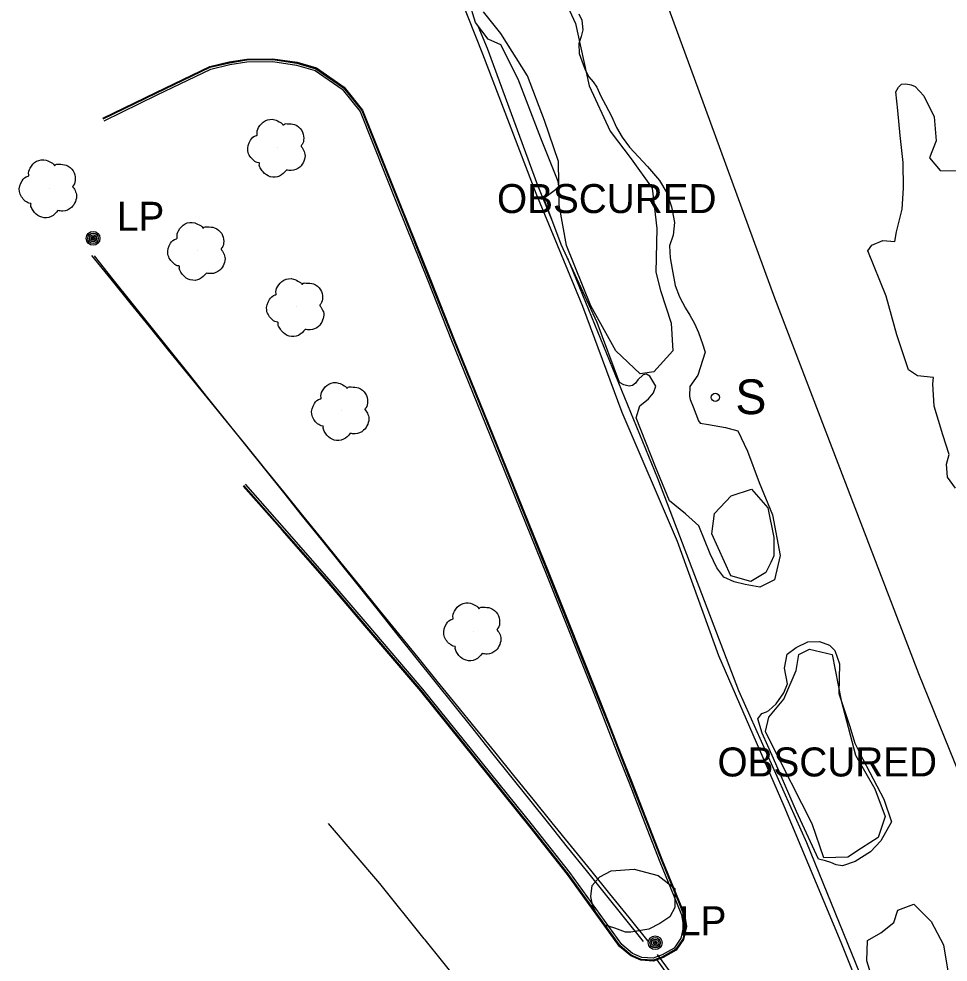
# Model space of a CAD drawing. Extents: x 368532 to 392481, y 10654822 to 10676899.
# Drawn here: x 375871.1 to 376031.5, y 10665478.9 to 10665641.6 of the extents above; entities that cross this region are included whole.
import ezdxf

# ---------------------------------------------------------------- set-up
doc = ezdxf.new("R2010")
doc.units = 0
for name, color, linetype in [('p_Catenary', 7, 'Continuous'), ('p_dtm obscured area', 7, 'Continuous'), ('p_railroad rr control', 7, 'Continuous'), ('p_road - paved curb', 7, 'Continuous'), ('p_structure fence', 7, 'Continuous'), ('p_structure sign', 7, 'Continuous'), ('p_utility general pole', 7, 'Continuous'), ('p_veg tree', 7, 'Continuous'), ('p_veg woods', 7, 'Continuous')]:
    doc.layers.add(name, color=color, linetype=linetype)

msp = doc.modelspace()

# ---------------------------------------------------------------- linework, layer by layer
at = {"layer": 'p_Catenary'}
for points in [[(375979.77, 10665482.54), (375976.46, 10665486.62), (375973.15, 10665490.7), (375969.84, 10665494.78), (375966.53, 10665498.86), (375963.21, 10665502.93), (375959.9, 10665507.01), (375956.59, 10665511.09), (375953.28, 10665515.17), (375949.97, 10665519.25), (375946.66, 10665523.32), (375943.35, 10665527.4), (375940.03, 10665531.48), (375936.72, 10665535.56), (375933.41, 10665539.64), (375930.1, 10665543.72), (375926.79, 10665547.79), (375923.48, 10665551.87), (375920.16, 10665555.95), (375916.85, 10665560.03), (375913.54, 10665564.11), (375910.23, 10665568.19), (375906.92, 10665572.26), (375903.61, 10665576.34), (375900.3, 10665580.42), (375896.98, 10665584.5), (375893.67, 10665588.58), (375890.36, 10665592.65), (375887.05, 10665596.73), (375883.74, 10665600.81)], [(375884.11, 10665600.74), (375887.38, 10665596.66), (375890.65, 10665592.58), (375893.92, 10665588.5), (375897.18, 10665584.42), (375900.45, 10665580.34), (375903.72, 10665576.26), (375906.99, 10665572.18), (375910.26, 10665568.11), (375913.52, 10665564.03), (375916.79, 10665559.95), (375920.06, 10665555.87), (375923.33, 10665551.79), (375926.59, 10665547.71), (375929.86, 10665543.63), (375933.13, 10665539.56), (375936.4, 10665535.48), (375939.66, 10665531.4), (375942.93, 10665527.32), (375946.2, 10665523.24), (375949.47, 10665519.16), (375952.73, 10665515.08), (375956, 10665511), (375959.27, 10665506.93), (375962.54, 10665502.85), (375965.8, 10665498.77), (375969.07, 10665494.69), (375972.34, 10665490.61), (375975.61, 10665486.53), (375978.87, 10665482.45)], [(376032.09, 10665408.28), (376029.11, 10665412.45), (376026.12, 10665416.63), (376023.13, 10665420.81), (376020.14, 10665424.98), (376017.16, 10665429.16), (376014.17, 10665433.34), (376011.18, 10665437.51), (376008.2, 10665441.69), (376005.21, 10665445.87), (376002.22, 10665450.04), (375999.24, 10665454.22), (375996.25, 10665458.4), (375993.26, 10665462.58), (375990.28, 10665466.75), (375987.29, 10665470.93), (375984.3, 10665475.11), (375981.32, 10665479.28)], [(375981.33, 10665480.24), (375983.54, 10665477.15), (375985.76, 10665474.06), (375987.97, 10665470.96), (375990.19, 10665467.87), (375992.4, 10665464.77), (375994.62, 10665461.68), (375996.84, 10665458.58), (375999.05, 10665455.49), (376001.27, 10665452.4), (376003.48, 10665449.3), (376005.7, 10665446.21), (376007.91, 10665443.11), (376010.13, 10665440.02), (376012.34, 10665436.92), (376014.56, 10665433.83), (376016.78, 10665430.74), (376018.99, 10665427.64), (376021.21, 10665424.55), (376038.5, 10665399.92), (376046.15, 10665389.4), (376069.37, 10665357.5)]]:
    msp.add_lwpolyline(points, dxfattribs=at)
at = {"layer": 'p_dtm obscured area'}
for points in [[(375967.82, 10665642.47), (375968.3, 10665641.43), (375968.47, 10665639.74), (375968.17, 10665638.58), (375967.79, 10665637.38), (375967.83, 10665635.63), (375968.31, 10665634.38), (375968.9, 10665632.81), (375969.53, 10665631.61), (375970.24, 10665630.76), (375970.89, 10665629.84), (375971.59, 10665628.27), (375972.41, 10665626.81), (375973.44, 10665624.83), (375974.31, 10665622.9), (375975.28, 10665621.24), (375976.53, 10665619.51), (375979.66, 10665616.15), (375981.73, 10665613.74), (375983.01, 10665611.63), (375983.77, 10665609.22), (375984.3, 10665606.51), (375984.1, 10665604.31), (375983.47, 10665602.49), (375983.58, 10665600.42), (375983.93, 10665598.47), (375984.44, 10665595.66), (375985.14, 10665593.65), (375986.2, 10665591.75), (375986.97, 10665590.49), (375987.73, 10665589.05), (375988.43, 10665587.51), (375989.15, 10665585.58), (375989.58, 10665584.12), (375988.31, 10665580.14), (375986.95, 10665578.23), (375986.89, 10665576.54), (375987.02, 10665575.97), (375987.55, 10665574.71), (375988.01, 10665573.52), (375988.43, 10665572.31), (375988.74, 10665571.87), (375990.2, 10665571.67), (375993.09, 10665571.11), (375995.22, 10665570.54), (375996.91, 10665567.04), (375998.93, 10665561.66), (376001.21, 10665556.05), (376002.57, 10665549.04), (376001.54, 10665544.88), (375999.04, 10665543.61), (375996.52, 10665544.08), (375994.63, 10665544.5), (375992.8, 10665545.32), (375991.63, 10665546.94), (375990.49, 10665549.32), (375988.49, 10665554.2), (375986.18, 10665556.22), (375983.42, 10665558.49), (375981.02, 10665564.35), (375977.7, 10665572.8), (375978.32, 10665574.87), (375979.83, 10665576.08), (375980.68, 10665577.12), (375981.06, 10665578.29), (375980.05, 10665580.02), (375979.46, 10665580.35), (375978.88, 10665580.2), (375977.99, 10665579.38), (375977.6, 10665578.79), (375977.03, 10665578.38), (375976.47, 10665578.25), (375975.54, 10665578.51), (375974.82, 10665578.88), (375970.96, 10665589.24), (375964.77, 10665602.69), (375961.74, 10665610.68), (375963.05, 10665611.65), (375963.77, 10665612.18), (375964.34, 10665612.78), (375964.25, 10665613.58), (375961.21, 10665621.05), (375957.31, 10665631.2), (375954.31, 10665637.17), (375952.16, 10665638.15), (375949.94, 10665640.99), (375948.87, 10665644.56)], [(376032.83, 10665560.67), (376031.45, 10665562.59), (376031.23, 10665564.83), (376031.7, 10665566.47), (376030.64, 10665569.85), (376029.14, 10665574.81), (376028.92, 10665578.66), (376029.02, 10665579.75), (376026.24, 10665580.03), (376024.69, 10665581.06), (376022.67, 10665587.14), (376020.85, 10665593.8), (376017.69, 10665601.62), (376018.36, 10665602.61), (376020.26, 10665603.41), (376022.32, 10665603.25), (376022.62, 10665604.91), (376023.58, 10665608.83), (376023.84, 10665612.43), (376023.78, 10665616.83), (376023.24, 10665621.5), (376022.85, 10665625.8), (376022.5, 10665629.05), (376022.98, 10665629.86), (376023.5, 10665630.34), (376024.22, 10665630.42), (376025.16, 10665630.23), (376025.82, 10665629.96), (376027.35, 10665628.35), (376029.13, 10665624.72), (376029.47, 10665620.59), (376028.33, 10665617.67), (376030.16, 10665615.46), (376032.97, 10665615.44)]]:
    msp.add_lwpolyline(points, dxfattribs=at)
msp.add_lwpolyline([(376000.58, 10665522.32), (376001.85, 10665523.46), (376003.15, 10665525.35), (376003.8, 10665526.93), (376003.29, 10665529.64), (376003.76, 10665532.05), (376005.28, 10665533.17), (376007.32, 10665534.19), (376009.34, 10665534.24), (376011.07, 10665533.6), (376011.96, 10665532.65), (376012.77, 10665530.38), (376012.67, 10665525.23), (376014.53, 10665519.73), (376015.41, 10665516.66), (376016.8, 10665513.91), (376020.45, 10665507), (376021.77, 10665503.09), (376019.9, 10665499.83), (376018.12, 10665497.93), (376015.48, 10665496.25), (376013.31, 10665495.5), (376012.23, 10665495.68), (376011.3, 10665496.09), (376010.38, 10665496.39), (376009.19, 10665496.67), (376005.39, 10665504.89), (376001.38, 10665514.06), (375999.42, 10665518.4), (375998.69, 10665520.9), (375999.38, 10665521.82), (376000.17, 10665522.08)], close=True, dxfattribs=at)
at = {"layer": 'p_railroad rr control'}
msp.add_lwpolyline([(376054.62, 10665459.24), (376041.47, 10665491.59), (376026.47, 10665528.64), (376013.6, 10665562.21), (376001.63, 10665593.42), (375987.73, 10665631.33), (375975.71, 10665664.1), (375963.8, 10665698.27), (375947.67, 10665745.56), (375935.18, 10665783.03), (375921.98, 10665823.72), (375912.71, 10665852.51)], dxfattribs=at)
at = {"layer": 'p_road - paved curb'}
for p, q in [((375942.31, 10665658.06), (375951.14, 10665635.6)), ((375951.14, 10665635.6), (375960.37, 10665611.58)), ((375904.12, 10665633.44), (375907.46, 10665634.22)), ((375904.17, 10665633.3), (375907.49, 10665634.07)), ((375904.29, 10665632.97), (375907.56, 10665633.73)), ((375907.46, 10665634.22), (375910.47, 10665634.69)), ((375907.49, 10665634.07), (375910.48, 10665634.54)), ((375907.56, 10665633.73), (375910.51, 10665634.19)), ((375910.47, 10665634.69), (375914.98, 10665634.76)), ((375910.48, 10665634.54), (375914.97, 10665634.61)), ((375910.51, 10665634.19), (375914.95, 10665634.26)), ((375914.95, 10665634.26), (375919.06, 10665633.67)), ((375914.97, 10665634.61), (375919.14, 10665634.01)), ((375914.98, 10665634.76), (375919.17, 10665634.16)), ((375919.06, 10665633.67), (375922.27, 10665632.7)), ((375919.14, 10665634.01), (375922.42, 10665633.02)), ((375919.17, 10665634.16), (375922.49, 10665633.16)), ((375894.78, 10665628.95), (375904.12, 10665633.44)), ((375894.85, 10665628.81), (375904.17, 10665633.3)), ((375895, 10665628.5), (375904.29, 10665632.97)), ((375922.27, 10665632.7), (375926.95, 10665629.48)), ((375922.42, 10665633.02), (375927.19, 10665629.74)), ((375922.49, 10665633.16), (375927.29, 10665629.85)), ((375885.61, 10665624.51), (375894.78, 10665628.95)), ((375885.68, 10665624.37), (375894.85, 10665628.81)), ((375926.95, 10665629.48), (375930.02, 10665625.65)), ((375927.19, 10665629.74), (375930.33, 10665625.82)), ((375927.29, 10665629.85), (375930.46, 10665625.9)), ((375885.83, 10665624.06), (375895, 10665628.5)), ((375930.02, 10665625.65), (375936.57, 10665609.31)), ((375930.33, 10665625.82), (375936.89, 10665609.44)), ((375930.46, 10665625.9), (375937.03, 10665609.5)), ((375960.37, 10665611.58), (375968.41, 10665592.09)), ((375936.57, 10665609.31), (375941.71, 10665596.48)), ((375936.89, 10665609.44), (375942.03, 10665596.61)), ((375937.03, 10665609.5), (375942.17, 10665596.67)), ((375941.71, 10665596.48), (375945.84, 10665586.14)), ((375942.03, 10665596.61), (375946.16, 10665586.27)), ((375942.17, 10665596.67), (375946.3, 10665586.33)), ((375968.41, 10665592.09), (375975.19, 10665573.81)), ((375945.84, 10665586.14), (375953.2, 10665568.01)), ((375946.16, 10665586.27), (375953.52, 10665568.14)), ((375946.3, 10665586.33), (375953.66, 10665568.2)), ((375975.19, 10665573.81), (375984.74, 10665551.55)), ((375953.2, 10665568.01), (375962.14, 10665545.89)), ((375953.52, 10665568.14), (375962.46, 10665546.02)), ((375953.66, 10665568.2), (375962.6, 10665546.08)), ((375916.58, 10665553.4), (375909.86, 10665561.04)), ((375916.69, 10665553.5), (375909.97, 10665561.14)), ((375916.96, 10665553.73), (375910.24, 10665561.37)), ((375924.33, 10665544.56), (375916.58, 10665553.4)), ((375924.44, 10665544.66), (375916.69, 10665553.5)), ((375924.71, 10665544.89), (375916.96, 10665553.73)), ((375984.74, 10665551.55), (375991.92, 10665531.83)), ((375962.14, 10665545.89), (375971.06, 10665523.58)), ((375962.46, 10665546.02), (375971.38, 10665523.7)), ((375962.6, 10665546.08), (375971.52, 10665523.76)), ((375930.85, 10665536.94), (375924.33, 10665544.56)), ((375930.96, 10665537.04), (375924.44, 10665544.66)), ((375931.23, 10665537.26), (375924.71, 10665544.89)), ((375940.49, 10665525.65), (375930.85, 10665536.94)), ((375940.61, 10665525.75), (375930.96, 10665537.04)), ((375940.87, 10665525.97), (375931.23, 10665537.26)), ((375991.92, 10665531.83), (376003.17, 10665505.85)), ((375959.39, 10665502.22), (375940.49, 10665525.65)), ((375959.51, 10665502.31), (375940.61, 10665525.75)), ((375959.78, 10665502.53), (375940.87, 10665525.97)), ((375971.06, 10665523.58), (375972.86, 10665519.01)), ((375971.38, 10665523.7), (375973.19, 10665519.14)), ((375971.52, 10665523.76), (375973.33, 10665519.19)), ((375972.86, 10665519.01), (375974.54, 10665514.7)), ((375973.19, 10665519.14), (375974.87, 10665514.83)), ((375973.33, 10665519.19), (375975.01, 10665514.88)), ((375974.87, 10665514.83), (375976.79, 10665509.97)), ((375975.01, 10665514.88), (375976.93, 10665510.02)), ((375974.54, 10665514.7), (375976.46, 10665509.84)), ((375976.79, 10665509.97), (375979.46, 10665503.1)), ((375976.93, 10665510.02), (375979.6, 10665503.15)), ((375976.46, 10665509.84), (375979.13, 10665502.97)), ((376003.17, 10665505.85), (376013.01, 10665482.36)), ((375933.43, 10665492.45), (375924.58, 10665502.82)), ((375965.83, 10665494.05), (375959.39, 10665502.22)), ((375965.95, 10665494.14), (375959.51, 10665502.31)), ((375966.23, 10665494.35), (375959.78, 10665502.53)), ((375979.13, 10665502.97), (375981.79, 10665496.2)), ((375979.46, 10665503.1), (375982.11, 10665496.33)), ((375979.6, 10665503.15), (375982.25, 10665496.39)), ((375981.79, 10665496.2), (375984.65, 10665489.18)), ((375982.11, 10665496.33), (375984.97, 10665489.31)), ((375982.25, 10665496.39), (375985.11, 10665489.37)), ((375974.82, 10665481.62), (375965.83, 10665494.05)), ((375974.93, 10665481.72), (375965.95, 10665494.14)), ((375975.19, 10665481.96), (375966.23, 10665494.35)), ((375941.07, 10665482.95), (375933.43, 10665492.45)), ((375984.65, 10665489.18), (375985.53, 10665487.04)), ((375984.97, 10665489.31), (375985.87, 10665487.14)), ((375985.11, 10665489.37), (375986.01, 10665487.18)), ((375986.01, 10665487.18), (375986.39, 10665485.06)), ((375985.53, 10665487.04), (375985.88, 10665485.07)), ((375985.87, 10665487.14), (375986.24, 10665485.06)), ((375985.88, 10665485.07), (375985.39, 10665483.03)), ((375986.24, 10665485.06), (375985.72, 10665482.88)), ((375986.39, 10665485.06), (375985.86, 10665482.82)), ((375941.24, 10665482.77), (375941.07, 10665482.95)), ((375950.69, 10665471.11), (375941.24, 10665482.77)), ((375985.39, 10665483.03), (375984.24, 10665481.34)), ((375985.72, 10665482.88), (375984.49, 10665481.07)), ((375985.86, 10665482.82), (375984.59, 10665480.96)), ((376013.01, 10665482.36), (376021.86, 10665460.42)), ((375976.76, 10665479.99), (375974.82, 10665481.62)), ((375976.84, 10665480.12), (375974.93, 10665481.72)), ((375977.03, 10665480.42), (375975.19, 10665481.96)), ((375984.24, 10665481.34), (375982.15, 10665480.14)), ((375984.49, 10665481.07), (375982.3, 10665479.83)), ((375984.59, 10665480.96), (375982.36, 10665479.69)), ((375978.52, 10665479.23), (375976.76, 10665479.99)), ((375978.56, 10665479.38), (375976.84, 10665480.12)), ((375978.64, 10665479.72), (375977.03, 10665480.42)), ((375980.68, 10665479.07), (375978.52, 10665479.23)), ((375980.66, 10665479.22), (375978.56, 10665479.38)), ((375980.61, 10665479.58), (375978.64, 10665479.72)), ((375982.15, 10665480.14), (375980.61, 10665479.58)), ((375982.3, 10665479.83), (375980.66, 10665479.22)), ((375982.36, 10665479.69), (375980.68, 10665479.07))]:
    msp.add_line(p, q, dxfattribs=at)
at = {"layer": 'p_structure fence'}
for p, q in [((375952.02, 10665636.51), (375950.41, 10665640.39)), ((375960.73, 10665612.86), (375952.02, 10665636.51)), ((375963.18, 10665606.87), (375960.73, 10665612.86)), ((375981.41, 10665562.33), (375965.88, 10665600.27)), ((375995.42, 10665525.7), (375981.41, 10665562.33)), ((376007.17, 10665499.48), (375995.42, 10665525.7)), ((376024.59, 10665456.52), (376007.17, 10665499.48))]:
    msp.add_line(p, q, dxfattribs=at)
at = {"layer": 'p_structure sign'}
msp.add_circle((375991.36, 10665576.34), 0.713, dxfattribs=at)
at = {"layer": 'p_utility general pole'}
for centre, radius in [((375883.94, 10665603.77), 1.19), ((375883.94, 10665603.77), 0.901), ((375883.94, 10665603.77), 0.608), ((375883.94, 10665603.77), 0.337), ((375883.94, 10665603.77), 0.12), ((375980.97, 10665482.25), 1.19), ((375980.97, 10665482.25), 0.901), ((375980.97, 10665482.25), 0.608), ((375980.97, 10665482.25), 0.337), ((375980.97, 10665482.25), 0.12)]:
    msp.add_circle(centre, radius, dxfattribs=at)
at = {"layer": 'p_veg tree'}
for p, q in [((375915.79, 10665619.43), (375915.79, 10665619.43)), ((375876.35, 10665612.44), (375876.35, 10665612.44)), ((375901.98, 10665601.64), (375901.98, 10665601.64)), ((375919.03, 10665591.94), (375919.03, 10665591.94)), ((375926.81, 10665574.01), (375926.81, 10665574.01)), ((375949.6, 10665536.02), (375949.6, 10665536.02))]:
    msp.add_line(p, q, dxfattribs=at)
for points in [[(375917.31, 10665615.55), (375916.14, 10665614.52), (375914.54, 10665614.39), (375913.28, 10665615.22), (375912.8, 10665615.92), (375912.65, 10665616.61), (375912.65, 10665616.76), (375912.55, 10665616.79), (375911.68, 10665617.19), (375910.67, 10665618.84), (375911.13, 10665620.69), (375912.15, 10665621.5), (375912.29, 10665621.56), (375912.28, 10665621.68), (375912.51, 10665622.87), (375913.63, 10665624.04), (375915.29, 10665624.23), (375916.27, 10665623.76), (375916.68, 10665623.39), (375916.75, 10665623.3), (375916.82, 10665623.37), (375917.47, 10665623.55), (375918.74, 10665623.38), (375919.95, 10665622.38), (375920.3, 10665621.03), (375920.01, 10665619.93), (375919.86, 10665619.71), (375919.85, 10665619.64), (375919.89, 10665619.59), (375920.15, 10665619.22), (375920.51, 10665618.31), (375920.32, 10665617.11), (375919.63, 10665616.06), (375918.14, 10665615.47), (375917.29, 10665615.54)], [(375877.87, 10665608.57), (375876.71, 10665607.53), (375875.1, 10665607.4), (375873.85, 10665608.23), (375873.37, 10665608.94), (375873.21, 10665609.62), (375873.22, 10665609.77), (375873.11, 10665609.8), (375872.24, 10665610.21), (375871.23, 10665611.85), (375871.69, 10665613.71), (375872.72, 10665614.52), (375872.85, 10665614.57), (375872.84, 10665614.7), (375873.08, 10665615.89), (375874.19, 10665617.06), (375875.85, 10665617.24), (375876.84, 10665616.78), (375877.25, 10665616.41), (375877.31, 10665616.31), (375877.39, 10665616.39), (375878.03, 10665616.56), (375879.3, 10665616.4), (375880.51, 10665615.39), (375880.87, 10665614.05), (375880.57, 10665612.95), (375880.42, 10665612.73), (375880.41, 10665612.66), (375880.45, 10665612.61), (375880.71, 10665612.24), (375881.07, 10665611.33), (375880.89, 10665610.13), (375880.19, 10665609.08), (375878.71, 10665608.48), (375877.85, 10665608.56)], [(375903.5, 10665597.76), (375902.33, 10665596.73), (375900.73, 10665596.6), (375899.47, 10665597.43), (375898.99, 10665598.14), (375898.84, 10665598.82), (375898.85, 10665598.97), (375898.74, 10665599), (375897.87, 10665599.41), (375896.86, 10665601.05), (375897.32, 10665602.91), (375898.34, 10665603.71), (375898.48, 10665603.77), (375898.47, 10665603.89), (375898.7, 10665605.09), (375899.82, 10665606.26), (375901.48, 10665606.44), (375902.47, 10665605.98), (375902.87, 10665605.61), (375902.94, 10665605.51), (375903.01, 10665605.59), (375903.66, 10665605.76), (375904.93, 10665605.6), (375906.14, 10665604.59), (375906.49, 10665603.25), (375906.2, 10665602.15), (375906.05, 10665601.93), (375906.04, 10665601.86), (375906.08, 10665601.81), (375906.34, 10665601.43), (375906.7, 10665600.53), (375906.52, 10665599.33), (375905.82, 10665598.28), (375904.33, 10665597.68), (375903.48, 10665597.76)], [(375920.55, 10665588.06), (375919.39, 10665587.03), (375917.78, 10665586.9), (375916.53, 10665587.73), (375916.05, 10665588.44), (375915.89, 10665589.12), (375915.9, 10665589.27), (375915.79, 10665589.3), (375914.92, 10665589.71), (375913.91, 10665591.35), (375914.37, 10665593.21), (375915.4, 10665594.01), (375915.53, 10665594.07), (375915.52, 10665594.19), (375915.76, 10665595.39), (375916.87, 10665596.55), (375918.53, 10665596.74), (375919.52, 10665596.27), (375919.93, 10665595.91), (375919.99, 10665595.81), (375920.07, 10665595.89), (375920.71, 10665596.06), (375921.98, 10665595.9), (375923.19, 10665594.89), (375923.55, 10665593.55), (375923.25, 10665592.45), (375923.1, 10665592.23), (375923.09, 10665592.16), (375923.13, 10665592.11), (375923.39, 10665591.73), (375923.75, 10665590.83), (375923.57, 10665589.63), (375922.87, 10665588.58), (375921.39, 10665587.98), (375920.53, 10665588.06)], [(375928.33, 10665570.14), (375927.17, 10665569.1), (375925.56, 10665568.97), (375924.31, 10665569.8), (375923.83, 10665570.51), (375923.68, 10665571.19), (375923.68, 10665571.34), (375923.57, 10665571.37), (375922.7, 10665571.78), (375921.69, 10665573.42), (375922.15, 10665575.28), (375923.18, 10665576.09), (375923.31, 10665576.14), (375923.3, 10665576.27), (375923.54, 10665577.46), (375924.65, 10665578.63), (375926.31, 10665578.81), (375927.3, 10665578.35), (375927.71, 10665577.98), (375927.77, 10665577.89), (375927.85, 10665577.96), (375928.49, 10665578.13), (375929.76, 10665577.97), (375930.97, 10665576.96), (375931.33, 10665575.62), (375931.03, 10665574.52), (375930.88, 10665574.3), (375930.88, 10665574.23), (375930.91, 10665574.18), (375931.17, 10665573.81), (375931.53, 10665572.9), (375931.35, 10665571.7), (375930.65, 10665570.65), (375929.17, 10665570.05), (375928.31, 10665570.13)], [(375951.12, 10665532.14), (375949.96, 10665531.11), (375948.35, 10665530.98), (375947.1, 10665531.81), (375946.62, 10665532.51), (375946.47, 10665533.2), (375946.47, 10665533.35), (375946.36, 10665533.38), (375945.5, 10665533.79), (375944.48, 10665535.43), (375944.95, 10665537.29), (375945.97, 10665538.09), (375946.11, 10665538.15), (375946.1, 10665538.27), (375946.33, 10665539.47), (375947.45, 10665540.63), (375949.11, 10665540.82), (375950.09, 10665540.35), (375950.5, 10665539.99), (375950.56, 10665539.89), (375950.64, 10665539.96), (375951.29, 10665540.14), (375952.56, 10665539.98), (375953.76, 10665538.97), (375954.12, 10665537.62), (375953.82, 10665536.53), (375953.67, 10665536.31), (375953.67, 10665536.24), (375953.7, 10665536.18), (375953.96, 10665535.81), (375954.33, 10665534.91), (375954.14, 10665533.71), (375953.45, 10665532.65), (375951.96, 10665532.06), (375951.1, 10665532.13)]]:
    msp.add_spline(points, degree=3, dxfattribs=at)
at = {"layer": 'p_veg woods'}
for points in [[(375962.92, 10665650.26), (375967.23, 10665640.82), (375969.59, 10665630.09), (375973.22, 10665622.23), (375976.81, 10665617.48), (375980.47, 10665612.4), (375981.24, 10665605.45), (375981.11, 10665597.95), (375981.86, 10665594.77), (375983.72, 10665589.12), (375983.99, 10665584.39), (375980.72, 10665580.72), (375978.39, 10665580.41), (375974.15, 10665584.35), (375969.85, 10665592.12), (375965.69, 10665602.56), (375964.37, 10665609.53), (375964.27, 10665617.01), (375961.87, 10665624.12), (375958.94, 10665631.83), (375954.35, 10665639.09), (375951.36, 10665642.83)], [(376032.61, 10665459.34), (376030.67, 10665459.2), (376030.07, 10665459.01), (376028.3, 10665460.84), (376026.3, 10665465.46), (376026.58, 10665468.94), (376025.64, 10665470.63), (376023.45, 10665471.09), (376021.58, 10665471.72), (376018.63, 10665475.39), (376017.51, 10665479.16), (376017.62, 10665482.62), (376019.94, 10665483.95), (376022.14, 10665485.75), (376022.88, 10665487.9), (376025.59, 10665488.89), (376028.59, 10665485.93), (376030.72, 10665481.88), (376031.62, 10665476.66), (376031.44, 10665473.53), (376031.8, 10665470.21)]]:
    msp.add_lwpolyline(points, dxfattribs=at)
for points in [[(375997.51, 10665544.56), (375994.04, 10665545.52), (375990.74, 10665552.8), (375991.19, 10665556.29), (375994.1, 10665559.35), (375997.59, 10665560.5), (376000.44, 10665557.3), (376001.43, 10665552.15), (376001.43, 10665549.01), (376000.95, 10665547.83), (376000.07, 10665546.12)], [(376010.09, 10665496.88), (376008.04, 10665502.79), (376000.86, 10665516.94), (376000.03, 10665518.68), (376000.59, 10665521.19), (376003.2, 10665524.25), (376005.3, 10665529.22), (376005.75, 10665531.96), (376007.61, 10665532.91), (376011.53, 10665531.95), (376013.1, 10665524.05), (376015.56, 10665514.62), (376018.9, 10665508.83), (376020.65, 10665504.02), (376019.46, 10665500.43), (376016.61, 10665498.57), (376014.25, 10665497)], [(375976.77, 10665484.1), (375975.85, 10665484.05), (375973.98, 10665484.75), (375972.32, 10665485.29), (375971.47, 10665486.48), (375970.85, 10665487.28), (375970.19, 10665488.52), (375969.84, 10665490.23), (375970.12, 10665492.11), (375971.39, 10665493.62), (375973.39, 10665494.68), (375977.36, 10665494.96), (375981.49, 10665493.88), (375984.36, 10665491.6), (375984.34, 10665488.31), (375983.48, 10665486.73), (375981.77, 10665485.56), (375979.9, 10665484.61)]]:
    msp.add_lwpolyline(points, close=True, dxfattribs=at)

# ---------------------------------------------------------------- texts
at = {"layer": 'p_dtm obscured area'}
for p in [(375951.81, 10665608.13), (375989.87, 10665510.94)]:
    msp.add_text(' OBSCURED', height=5, dxfattribs=at).set_placement(p)
at = {"layer": 'p_structure sign'}
msp.add_text('S', height=6, dxfattribs=at).set_placement((375994.82, 10665573.44))
at = {"layer": 'p_utility general pole'}
for p in [(375888.06, 10665605.07), (375985.09, 10665483.54)]:
    msp.add_text('LP', height=5, dxfattribs=at).set_placement(p)

doc.saveas('drawing.dxf')
